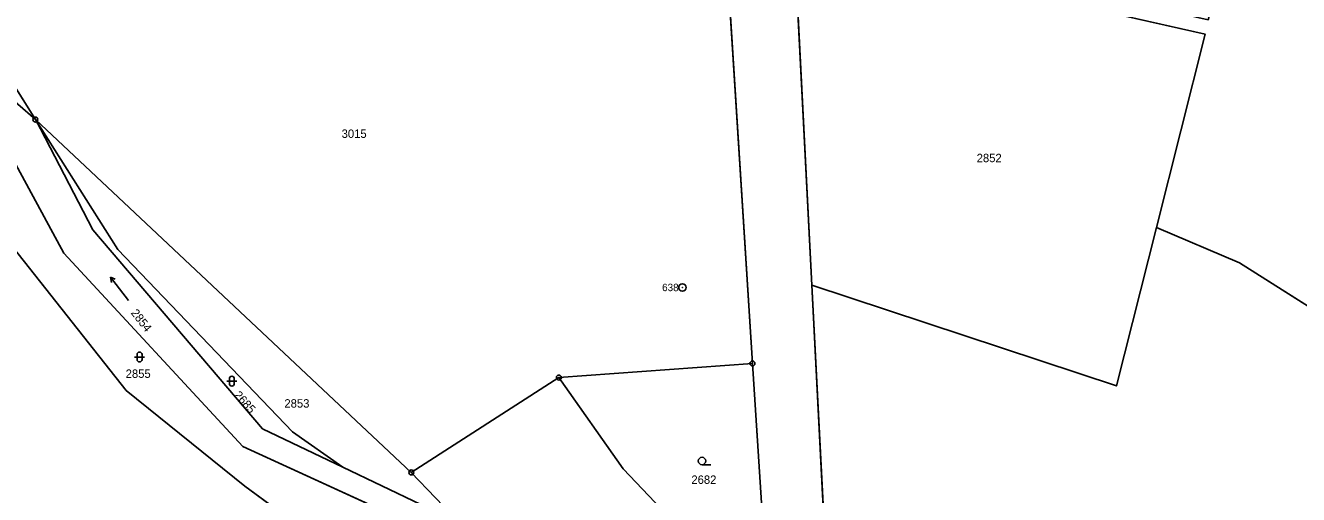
# Model space of a CAD drawing. Extents: x -689422 to -685210, y -987725 to -982160.
# Drawn here: x -688015.4 to -687758.1, y -984704.2 to -984609.4 of the extents above; entities that cross this region are included whole.
import ezdxf

# ---------------------------------------------------------------- set-up
doc = ezdxf.new("R2010")
doc.units = 0
for name, color, linetype in [('KN_Hranice_parcel', 7, 'Continuous'), ('KN_Parcelni cisla', 7, 'Continuous'), ('KN_Polygon parcely', 7, 'Continuous'), ('KN_POZEMKY_ORNA PUDA', 7, 'Continuous'), ('KN_POZEMKY_OSTATNI PLOCHA', 7, 'Continuous'), ('KN_POZEMKY_TTP', 7, 'Continuous'), ('KN_POZEMKY_VODNI_PLOCHA', 7, 'Continuous'), ('KN_POZEMKY_ZAHRADA', 7, 'Continuous'), ('KN_VYUZITI_07_vodni plocha_tok prirozeny', 7, 'Continuous'), ('KN_VYUZITI_16_ostatni plocha_silnice', 7, 'Continuous'), ('KN_VYUZITI_27_ostatni plocha_neplodna puda', 7, 'Continuous'), ('KN_Značky bodu BP', 7, 'Continuous'), ('KN_Značky kultur', 7, 'Continuous')]:
    doc.layers.add(name, color=color, linetype=linetype)

msp = doc.modelspace()

# ---------------------------------------------------------------- linework, layer by layer
at = {"layer": 'KN_Hranice_parcel'}
for p, q in [((-688063.54, -984548.47), (-688013.44, -984628.4)), ((-687860.03, -984592.38), (-687856.46, -984661.88)), ((-687868.46, -984677.68), (-687873.24, -984602.1)), ((-688013.44, -984628.4), (-688020.61, -984622.23)), ((-687937.43, -984699.7), (-688013.44, -984628.4)), ((-687856.46, -984661.88), (-687852.46, -984739.89)), ((-687868.46, -984677.68), (-687907.6, -984680.54)), ((-687863.8, -984749.66), (-687868.46, -984677.68)), ((-687907.6, -984680.54), (-687937.43, -984699.7)), ((-687967.49, -984690.91), (-687951.28, -984698.65)), ((-687951.28, -984698.65), (-687927.64, -984709.95)), ((-687937.43, -984699.7), (-687927.64, -984709.95))]:
    msp.add_line(p, q, dxfattribs=at)
for points in [[(-687786.79, -984650.22), (-687776.92, -984611.17), (-687860.03, -984592.38)], [(-687916.19, -984752.61), (-687943.03, -984723.04), (-687971.08, -984702.47), (-687995.11, -984683.12), (-688045.14, -984619.91)], [(-688023.42, -984625.43), (-688018.73, -984634.98), (-688007.7, -984655.39), (-687971.46, -984694.44), (-687930.74, -984713.11), (-687915.67, -984751.84)], [(-687951.28, -984698.65), (-687961.47, -984691.48), (-687996.75, -984654.63), (-688013.44, -984628.4)], [(-688013.44, -984628.4), (-688012.43, -984630.28), (-688001.79, -984650.72), (-687967.49, -984690.91)], [(-687786.79, -984650.22), (-687794.88, -984682.23), (-687856.46, -984661.88)], [(-687738.05, -984677.55), (-687769.97, -984657.37), (-687786.79, -984650.22)], [(-687863.8, -984749.66), (-687886.84, -984707.13), (-687894.63, -984698.97), (-687907.6, -984680.54)]]:
    msp.add_lwpolyline(points, dxfattribs=at)
at = {"layer": 'KN_Polygon parcely'}
for points in [[(-687895.33, -984417.54), (-687884.94, -984444.64), (-687880.52, -984467.1), (-687877.19, -984534.71), (-687873.24, -984602.1), (-687868.46, -984677.68), (-687863.8, -984749.66), (-687857.18, -984786.14), (-687853.46, -984788.69), (-687844.62, -984794.83), (-687841.66, -984796.28), (-687846.67, -984780.66), (-687850.31, -984762.3), (-687852.46, -984739.89), (-687856.46, -984661.88), (-687860.03, -984592.38), (-687860.19, -984589.34), (-687861.71, -984563.2), (-687862.45, -984553.39), (-687863.01, -984546.06), (-687863.92, -984534.08), (-687868.84, -984464.13), (-687874.92, -984440.9), (-687883.55, -984413.59)], [(-687883.55, -984413.59), (-687874.92, -984440.9), (-687868.84, -984464.13), (-687863.92, -984534.08), (-687758.97, -984541.69), (-687776.34, -984608.23), (-687860.19, -984589.34), (-687860.03, -984592.38), (-687776.92, -984611.17), (-687786.79, -984650.22), (-687769.97, -984657.37), (-687738.05, -984677.55), (-687723.19, -984619.72), (-687712.05, -984585.55), (-687702.27, -984558.68), (-687700.48, -984553.95), (-687705.23, -984552.85), (-687668.9, -984432.24), (-687729.88, -984425.76)]]:
    msp.add_lwpolyline(points, dxfattribs=at)
for points in [[(-688083.05, -984534.66), (-688086.31, -984539.4), (-688096.14, -984553.67), (-688043.02, -984595.78), (-688035.1, -984605.13), (-688020.61, -984622.23), (-688013.44, -984628.4), (-688063.54, -984548.47)], [(-688016.2, -984568.61), (-688018.61, -984573.88), (-688045.6, -984559.12), (-688053.86, -984555.32), (-688063.54, -984548.47), (-688013.44, -984628.4), (-687937.43, -984699.7), (-687907.6, -984680.54), (-687868.46, -984677.68), (-687873.24, -984602.1), (-687920.07, -984592.32), (-688009.94, -984560.13)], [(-687860.03, -984592.38), (-687856.46, -984661.88), (-687794.88, -984682.23), (-687786.79, -984650.22), (-687776.92, -984611.17)], [(-687971.46, -984694.44), (-687930.74, -984713.11), (-687915.67, -984751.84), (-687911.79, -984746.13), (-687924.38, -984717.39), (-687927.64, -984709.95), (-687951.28, -984698.65), (-687967.49, -984690.91), (-688001.79, -984650.72), (-688012.43, -984630.28), (-688013.44, -984628.4), (-688020.61, -984622.23), (-688035.1, -984605.13), (-688038.45, -984610.06), (-688023.42, -984625.43), (-688018.73, -984634.98), (-688007.7, -984655.39)], [(-688038.45, -984610.06), (-688045.14, -984619.91), (-687995.11, -984683.12), (-687971.08, -984702.47), (-687943.03, -984723.04), (-687916.19, -984752.61), (-687915.67, -984751.84), (-687930.74, -984713.11), (-687971.46, -984694.44), (-688007.7, -984655.39), (-688018.73, -984634.98), (-688023.42, -984625.43)], [(-688068.44, -984657.18), (-688067.39, -984658.06), (-688058.36, -984704.57), (-688011.98, -984748.67), (-687980.08, -984777.96), (-687957.63, -984798.89), (-687934.8, -984817.24), (-687900.91, -984840.5), (-687879.39, -984837.92), (-687841.67, -984825.09), (-687849.42, -984808.57), (-687909.59, -984759.88), (-687916.19, -984752.61), (-687943.03, -984723.04), (-687971.08, -984702.47), (-687995.11, -984683.12), (-688045.14, -984619.91), (-688056.63, -984636.83)], [(-688013.44, -984628.4), (-687996.75, -984654.63), (-687961.47, -984691.48), (-687951.28, -984698.65), (-687927.64, -984709.95), (-687937.43, -984699.7)], [(-688013.44, -984628.4), (-688012.43, -984630.28), (-688001.79, -984650.72), (-687967.49, -984690.91), (-687951.28, -984698.65), (-687961.47, -984691.48), (-687996.75, -984654.63)], [(-687856.46, -984661.88), (-687852.46, -984739.89), (-687850.31, -984762.3), (-687846.67, -984780.66), (-687841.66, -984796.28), (-687750.14, -984841.22), (-687748.56, -984839.01), (-687739.17, -984839.64), (-687720.14, -984834.81), (-687703.53, -984762.96), (-687684.72, -984700.88), (-687720.85, -984688.42), (-687738.05, -984677.55), (-687769.97, -984657.37), (-687786.79, -984650.22), (-687794.88, -984682.23)], [(-687868.46, -984677.68), (-687907.6, -984680.54), (-687894.63, -984698.97), (-687886.84, -984707.13), (-687863.8, -984749.66)], [(-687857.18, -984786.14), (-687863.8, -984749.66), (-687886.84, -984707.13), (-687894.63, -984698.97), (-687907.6, -984680.54), (-687937.43, -984699.7), (-687927.64, -984709.95), (-687902.4, -984732.27), (-687908.42, -984741.16)]]:
    msp.add_lwpolyline(points, close=True, dxfattribs=at)
at = {"layer": 'KN_POZEMKY_ORNA PUDA'}
for p, q in [((-688013.44, -984628.4), (-688063.54, -984548.47)), ((-687776.92, -984611.17), (-687860.03, -984592.38)), ((-687856.46, -984661.88), (-687860.03, -984592.38)), ((-687860.03, -984592.38), (-687776.92, -984611.17)), ((-687873.24, -984602.1), (-687868.46, -984677.68)), ((-687786.79, -984650.22), (-687776.92, -984611.17)), ((-687776.92, -984611.17), (-687786.79, -984650.22)), ((-688045.14, -984619.91), (-687995.11, -984683.12)), ((-687937.43, -984699.7), (-688013.44, -984628.4)), ((-687996.75, -984654.63), (-688013.44, -984628.4)), ((-688013.44, -984628.4), (-687937.43, -984699.7)), ((-687786.79, -984650.22), (-687794.88, -984682.23)), ((-687794.88, -984682.23), (-687786.79, -984650.22)), ((-687769.97, -984657.37), (-687786.79, -984650.22)), ((-687786.79, -984650.22), (-687769.97, -984657.37)), ((-687961.47, -984691.48), (-687996.75, -984654.63)), ((-687738.05, -984677.55), (-687769.97, -984657.37)), ((-687769.97, -984657.37), (-687738.05, -984677.55)), ((-687794.88, -984682.23), (-687856.46, -984661.88)), ((-687852.46, -984739.89), (-687856.46, -984661.88)), ((-687856.46, -984661.88), (-687794.88, -984682.23)), ((-687868.46, -984677.68), (-687907.6, -984680.54)), ((-687907.6, -984680.54), (-687937.43, -984699.7)), ((-687995.11, -984683.12), (-687971.08, -984702.47)), ((-687951.28, -984698.65), (-687961.47, -984691.48)), ((-687927.64, -984709.95), (-687951.28, -984698.65)), ((-687937.43, -984699.7), (-687927.64, -984709.95)), ((-687971.08, -984702.47), (-687943.03, -984723.04))]:
    msp.add_line(p, q, dxfattribs=at)
at = {"layer": 'KN_POZEMKY_OSTATNI PLOCHA'}
for p, q in [((-688063.54, -984548.47), (-688013.44, -984628.4)), ((-687860.03, -984592.38), (-687856.46, -984661.88)), ((-687868.46, -984677.68), (-687873.24, -984602.1)), ((-687995.11, -984683.12), (-688045.14, -984619.91)), ((-688013.44, -984628.4), (-688020.61, -984622.23)), ((-688013.44, -984628.4), (-687996.75, -984654.63)), ((-688012.43, -984630.28), (-688013.44, -984628.4)), ((-688001.79, -984650.72), (-688012.43, -984630.28)), ((-688018.73, -984634.98), (-688007.7, -984655.39)), ((-687967.49, -984690.91), (-688001.79, -984650.72)), ((-688007.7, -984655.39), (-687971.46, -984694.44)), ((-687996.75, -984654.63), (-687961.47, -984691.48)), ((-687856.46, -984661.88), (-687852.46, -984739.89)), ((-687863.8, -984749.66), (-687868.46, -984677.68)), ((-687971.08, -984702.47), (-687995.11, -984683.12)), ((-687951.28, -984698.65), (-687967.49, -984690.91)), ((-687961.47, -984691.48), (-687951.28, -984698.65)), ((-687971.46, -984694.44), (-687930.74, -984713.11)), ((-687943.03, -984723.04), (-687971.08, -984702.47))]:
    msp.add_line(p, q, dxfattribs=at)
at = {"layer": 'KN_POZEMKY_TTP'}
for p, q in [((-687937.43, -984699.7), (-687907.6, -984680.54)), ((-687907.6, -984680.54), (-687894.63, -984698.97)), ((-687927.64, -984709.95), (-687937.43, -984699.7)), ((-687894.63, -984698.97), (-687886.84, -984707.13))]:
    msp.add_line(p, q, dxfattribs=at)
at = {"layer": 'KN_POZEMKY_VODNI_PLOCHA'}
for p, q in [((-688020.61, -984622.23), (-688013.44, -984628.4)), ((-688013.44, -984628.4), (-688012.43, -984630.28)), ((-688012.43, -984630.28), (-688001.79, -984650.72)), ((-688007.7, -984655.39), (-688018.73, -984634.98)), ((-688001.79, -984650.72), (-687967.49, -984690.91)), ((-687971.46, -984694.44), (-688007.7, -984655.39)), ((-687967.49, -984690.91), (-687951.28, -984698.65)), ((-687930.74, -984713.11), (-687971.46, -984694.44)), ((-687951.28, -984698.65), (-687927.64, -984709.95))]:
    msp.add_line(p, q, dxfattribs=at)
at = {"layer": 'KN_POZEMKY_ZAHRADA'}
for p, q in [((-687907.6, -984680.54), (-687868.46, -984677.68)), ((-687868.46, -984677.68), (-687863.8, -984749.66)), ((-687894.63, -984698.97), (-687907.6, -984680.54)), ((-687886.84, -984707.13), (-687894.63, -984698.97))]:
    msp.add_line(p, q, dxfattribs=at)
at = {"layer": 'KN_VYUZITI_07_vodni plocha_tok prirozeny'}
for p, q in [((-688020.61, -984622.23), (-688013.44, -984628.4)), ((-688013.44, -984628.4), (-688012.43, -984630.28)), ((-688012.43, -984630.28), (-688001.79, -984650.72)), ((-688007.7, -984655.39), (-688018.73, -984634.98)), ((-688001.79, -984650.72), (-687967.49, -984690.91)), ((-687971.46, -984694.44), (-688007.7, -984655.39)), ((-687967.49, -984690.91), (-687951.28, -984698.65)), ((-687930.74, -984713.11), (-687971.46, -984694.44)), ((-687951.28, -984698.65), (-687927.64, -984709.95))]:
    msp.add_line(p, q, dxfattribs=at)
at = {"layer": 'KN_VYUZITI_16_ostatni plocha_silnice'}
for p, q in [((-687860.03, -984592.38), (-687856.46, -984661.88)), ((-687868.46, -984677.68), (-687873.24, -984602.1)), ((-687856.46, -984661.88), (-687852.46, -984739.89)), ((-687863.8, -984749.66), (-687868.46, -984677.68))]:
    msp.add_line(p, q, dxfattribs=at)
at = {"layer": 'KN_VYUZITI_27_ostatni plocha_neplodna puda'}
for p, q in [((-688063.54, -984548.47), (-688013.44, -984628.4)), ((-687995.11, -984683.12), (-688045.14, -984619.91)), ((-688013.44, -984628.4), (-688020.61, -984622.23)), ((-688013.44, -984628.4), (-687996.75, -984654.63)), ((-688012.43, -984630.28), (-688013.44, -984628.4)), ((-688001.79, -984650.72), (-688012.43, -984630.28)), ((-688018.73, -984634.98), (-688007.7, -984655.39)), ((-687967.49, -984690.91), (-688001.79, -984650.72)), ((-688007.7, -984655.39), (-687971.46, -984694.44)), ((-687996.75, -984654.63), (-687961.47, -984691.48)), ((-687971.08, -984702.47), (-687995.11, -984683.12)), ((-687951.28, -984698.65), (-687967.49, -984690.91)), ((-687961.47, -984691.48), (-687951.28, -984698.65)), ((-687971.46, -984694.44), (-687930.74, -984713.11)), ((-687943.03, -984723.04), (-687971.08, -984702.47))]:
    msp.add_line(p, q, dxfattribs=at)
at = {"layer": 'KN_Značky bodu BP'}
for centre, radius in [((-688013.44, -984628.4), 0.5), ((-688013.44, -984628.4), 0.0303), ((-687882.63, -984662.33), 0.75), ((-687882.63, -984662.33), 0.03), ((-687868.46, -984677.68), 0.5), ((-687868.46, -984677.68), 0.0303), ((-687907.6, -984680.54), 0.5), ((-687907.6, -984680.54), 0.0303), ((-687937.43, -984699.7), 0.5), ((-687937.43, -984699.7), 0.0303)]:
    msp.add_circle(centre, radius, dxfattribs=at)
at = {"layer": 'KN_Značky kultur'}
for p, q in [((-687994.59, -984664.95), (-687998.28, -984660.22)), ((-687998.28, -984660.22), (-687998.07, -984661.3)), ((-687998.28, -984660.22), (-687997.28, -984660.68)), ((-687993.37, -984676.39), (-687991.37, -984676.39)), ((-687992.87, -984675.89), (-687992.87, -984676.89)), ((-687991.87, -984676.89), (-687991.87, -984675.89)), ((-687974.72, -984681.26), (-687972.72, -984681.26)), ((-687974.22, -984680.76), (-687974.22, -984681.76)), ((-687973.22, -984681.76), (-687973.22, -984680.76)), ((-687878.66, -984698.14), (-687876.91, -984698.14))]:
    msp.add_line(p, q, dxfattribs=at)
msp.add_circle((-687878.66, -984697.39), 0.75, dxfattribs=at)
for centre, start, end in [((-687992.37, -984675.89), 0, 180), ((-687992.37, -984676.89), 180, 359.9879), ((-687973.72, -984680.76), 0, 180), ((-687973.72, -984681.76), 180, 359.9879)]:
    msp.add_arc(centre, 0.5, start, end, dxfattribs=at)

# ---------------------------------------------------------------- texts
at = {"layer": 'KN_Parcelni cisla'}
for s, p in [('3015', (-687951.52, -984632.11)), ('2852', (-687823.13, -984637.02)), ('2855', (-687995.18, -984680.6)), ('2853', (-687963.09, -984686.61)), ('2682', (-687880.81, -984702.02))]:
    msp.add_text(s, height=1.7, dxfattribs=at).set_placement(p)
for s, rotation, p in [('2854', 308, (-687994.22, -984667.5)), ('2685', 312, (-687973.39, -984684.17))]:
    msp.add_text(s, height=1.7, rotation=rotation, dxfattribs=at).set_placement(p)
at = {"layer": 'KN_Značky bodu BP'}
msp.add_text('638', height=1.5, dxfattribs=at).set_placement((-687886.73, -984663.08))

doc.saveas('drawing.dxf')
